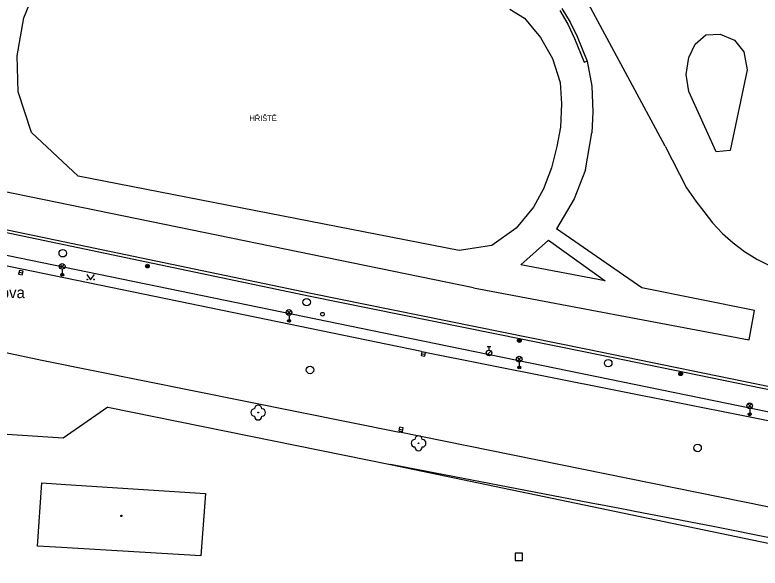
# Model space of a CAD drawing. Extents: x -598233 to -596890, y -1157848 to -1156431.
# Drawn here: x -597725.9 to -597625.8, y -1157622.9 to -1157548.6 of the extents above; entities that cross this region are included whole.
import ezdxf

# ---------------------------------------------------------------- set-up
doc = ezdxf.new("R2010")
doc.units = 0
for name, color, linetype in [('Level 10', 7, 'Continuous'), ('Level 11', 7, 'Continuous'), ('Level 22', 7, 'Continuous'), ('Level 25', 7, 'Continuous'), ('Level 26', 7, 'Continuous'), ('Level 27', 7, 'Continuous'), ('Level 28', 7, 'Continuous'), ('Level 33', 7, 'Continuous'), ('Level 36', 7, 'Continuous'), ('Level 39', 7, 'Continuous'), ('Level 41', 7, 'Continuous'), ('Level 49', 7, 'Continuous'), ('Level 5', 7, 'Continuous'), ('Level 7', 7, 'Continuous')]:
    doc.layers.add(name, color=color, linetype=linetype)

msp = doc.modelspace()

# ---------------------------------------------------------------- linework, layer by layer
at = {"layer": 'Level 10'}
for points in [[(-597638.54, -1157566.2199), (-597651.05, -1157543.01)], [(-597627.51, -1157555.96), (-597629.82, -1157566.81), (-597631.68, -1157567.01), (-597635.38, -1157558.87), (-597635.71, -1157556.62), (-597635.38, -1157554.3), (-597634.52, -1157552.52), (-597633.07, -1157551.26), (-597631.15, -1157551.19), (-597629.23, -1157551.99), (-597627.9699, -1157553.58), (-597627.51, -1157555.96)], [(-597638.54, -1157566.2199), (-597635.67, -1157571.81)], [(-597635.67, -1157571.81), (-597634.43, -1157573.64), (-597633.36, -1157575.03), (-597632.17, -1157576.55), (-597630.85, -1157577.96), (-597629.4099, -1157579.24), (-597627.86, -1157580.4), (-597626.2199, -1157581.4099), (-597624.5, -1157582.27)], [(-597671.31, -1157593.83), (-597728.11, -1157582.12)], [(-597752.05, -1157588.6599), (-597722.33, -1157594.9699)], [(-597671.31, -1157593.83), (-597619.03, -1157604.2199)], [(-597722.33, -1157594.9699), (-597674.27, -1157604.65)], [(-597621.93, -1157615.29), (-597674.27, -1157604.65)]]:
    msp.add_lwpolyline(points, dxfattribs=at)
at = {"layer": 'Level 11'}
for points in [[(-597724.76, -1157549.01), (-597722.9099, -1157544.48)], [(-597659.44, -1157547.84), (-597657.4699, -1157549.03)], [(-597652.71, -1157548.02), (-597651.63, -1157549.84)], [(-597652.42, -1157547.73), (-597651.31, -1157549.58)], [(-597725.65, -1157554.1), (-597724.76, -1157549.01)], [(-597657.4699, -1157549.03), (-597655.29, -1157551.65)], [(-597651.63, -1157549.84), (-597650.7199, -1157551.76)], [(-597651.31, -1157549.58), (-597650.39, -1157551.5)], [(-597655.29, -1157551.65), (-597653.69, -1157554.46)], [(-597650.7199, -1157551.76), (-597649.4099, -1157554.96)], [(-597650.39, -1157551.5), (-597649.04, -1157554.81)], [(-597725.5, -1157558.92), (-597725.65, -1157554.1)], [(-597653.69, -1157554.46), (-597652.67, -1157557.67)], [(-597649.4099, -1157554.96), (-597649.04, -1157554.81)], [(-597649.04, -1157554.81), (-597648.4099, -1157558.17)], [(-597652.67, -1157557.67), (-597652.4699, -1157560.53)], [(-597723.7199, -1157564.4099), (-597725.5, -1157558.92)], [(-597648.4099, -1157558.17), (-597648.27, -1157561.61)], [(-597652.4699, -1157560.53), (-597652.62, -1157563.6599)], [(-597648.27, -1157561.61), (-597648.4099, -1157564.43)], [(-597652.62, -1157563.6599), (-597653.12, -1157566.29)], [(-597717.43, -1157570.27), (-597723.7199, -1157564.4099)], [(-597649.27, -1157569.4099), (-597648.4099, -1157564.43)], [(-597653.12, -1157566.29), (-597653.82, -1157569.13)], [(-597653.82, -1157569.13), (-597654.89, -1157571.96)], [(-597649.27, -1157569.4099), (-597650.78, -1157573.3)], [(-597664.31, -1157585.27), (-597736.7, -1157570.45)], [(-597666.24, -1157580.27), (-597717.43, -1157570.27)], [(-597654.89, -1157571.96), (-597656.23, -1157574.43)], [(-597650.78, -1157573.3), (-597653.13, -1157577.34)], [(-597656.23, -1157574.43), (-597658.55, -1157577.26)], [(-597658.55, -1157577.26), (-597661.86, -1157579.56)], [(-597641.69, -1157585.26), (-597653.13, -1157577.34)], [(-597739.07, -1157578.43), (-597676.36, -1157591.33)], [(-597654.23, -1157578.88), (-597657.92, -1157582.1599)], [(-597654.23, -1157578.88), (-597646.61, -1157584.31)], [(-597661.86, -1157579.56), (-597666.24, -1157580.27)], [(-597646.61, -1157584.31), (-597657.92, -1157582.1599)], [(-597664.31, -1157585.27), (-597627.23, -1157592.24)], [(-597626.53, -1157588.3), (-597641.69, -1157585.26)], [(-597627.23, -1157592.24), (-597626.53, -1157588.3)], [(-597676.36, -1157591.33), (-597594.61, -1157608.05)], [(-597491.96, -1157645.79), (-597508.68, -1157642.39), (-597510.96, -1157641.92), (-597511.41, -1157641.83), (-597535.12, -1157637), (-597535.65, -1157636.89), (-597547.1, -1157634.56), (-597547.18, -1157634.54), (-597553.34, -1157633.29), (-597561.28, -1157631.65), (-597561.64, -1157631.58), (-597578.94, -1157628), (-597585.37, -1157626.71), (-597586, -1157626.59), (-597601.76, -1157623.43), (-597601.71, -1157623.44), (-597608.51, -1157622.07), (-597608.71, -1157622.03), (-597631.86, -1157617.38), (-597642.86, -1157615.26), (-597643.46, -1157615.15), (-597647.47, -1157614.38), (-597647.55, -1157614.36), (-597675.48, -1157609)]]:
    msp.add_lwpolyline(points, dxfattribs=at)
at = {"layer": 'Level 22'}
for centre in [(-597693.25, -1157602.02), (-597671.69, -1157606.15)]:
    msp.add_circle(centre, 0.05, dxfattribs=at)
for centre, start, end in [((-597693.25, -1157601.52), 0, 180), ((-597693.75, -1157602.02), 90, 270), ((-597692.75, -1157602.02), 270, 90), ((-597693.25, -1157602.52), 180, 0), ((-597671.69, -1157605.65), 0, 180), ((-597672.19, -1157606.15), 90, 270), ((-597671.19, -1157606.15), 270, 90), ((-597671.69, -1157606.65), 180, 0)]:
    msp.add_arc(centre, 0.5, start, end, dxfattribs=at)
at = {"layer": 'Level 25'}
for centre, radius in [((-597708.14, -1157582.35), 0.25), ((-597708.14, -1157582.35), 0.2), ((-597708.14, -1157582.35), 0.15), ((-597708.14, -1157582.35), 0.1), ((-597708.14, -1157582.35), 0.05), ((-597658.14, -1157592.35), 0.25), ((-597658.14, -1157592.35), 0.2), ((-597658.14, -1157592.35), 0.15), ((-597658.14, -1157592.35), 0.1), ((-597658.14, -1157592.35), 0.05), ((-597636.46, -1157596.81), 0.25), ((-597636.46, -1157596.81), 0.2), ((-597636.46, -1157596.81), 0.15), ((-597636.46, -1157596.81), 0.1), ((-597636.46, -1157596.81), 0.05)]:
    msp.add_circle(centre, radius, dxfattribs=at)
at = {"layer": 'Level 26'}
msp.add_lwpolyline([(-597658.7, -1157621.9), (-597657.7, -1157621.9), (-597657.7, -1157620.9), (-597658.7, -1157620.9)], close=True, dxfattribs=at)
at = {"layer": 'Level 27'}
for p, q in [((-597725.394, -1157583.1655), (-597724.906, -1157583.2743)), ((-597671.2874, -1157594.1142), (-597670.7926, -1157594.1858)), ((-597674.2874, -1157604.2542), (-597673.7926, -1157604.3258))]:
    msp.add_line(p, q, dxfattribs=at)
for points in [[(-597725.4484, -1157583.4096), (-597724.9603, -1157583.5183), (-597724.8516, -1157583.0302), (-597725.3397, -1157582.9215)], [(-597671.3232, -1157594.3616), (-597670.8284, -1157594.4332), (-597670.7568, -1157593.9384), (-597671.2516, -1157593.8668)], [(-597674.3232, -1157604.5016), (-597673.8284, -1157604.5732), (-597673.7568, -1157604.0784), (-597674.2516, -1157604.0068)]]:
    msp.add_lwpolyline(points, close=True, dxfattribs=at)
for centre in [(-597719.52, -1157580.62), (-597686.73, -1157587.19), (-597646.19, -1157595.39), (-597686.28, -1157596.3), (-597634.18, -1157606.78)]:
    msp.add_circle(centre, 0.5, dxfattribs=at)
at = {"layer": 'Level 28'}
for p, q in [((-597662.4699, -1157593.135), (-597661.9699, -1157593.135)), ((-597662.2199, -1157593.635), (-597662.2199, -1157593.135)), ((-597662.4779, -1157594.282), (-597661.9479, -1157593.752))]:
    msp.add_line(p, q, dxfattribs=at)
for centre, radius in [((-597684.61, -1157588.81), 0.25), ((-597662.2199, -1157594.01), 0.375)]:
    msp.add_circle(centre, radius, dxfattribs=at)
at = {"layer": 'Level 33'}
for p, q in [((-597719.855, -1157582.65), (-597719.325, -1157582.12)), ((-597719.855, -1157582.12), (-597719.325, -1157582.65)), ((-597719.59, -1157582.76), (-597719.59, -1157583.51)), ((-597689.365, -1157588.84), (-597688.835, -1157588.31)), ((-597689.365, -1157588.31), (-597688.835, -1157588.84)), ((-597689.1, -1157588.95), (-597689.1, -1157589.7)), ((-597658.4249, -1157595.1099), (-597657.8949, -1157594.5799)), ((-597658.4249, -1157594.5799), (-597657.8949, -1157595.1099)), ((-597658.1599, -1157595.2199), (-597658.1599, -1157595.9699)), ((-597627.445, -1157601.39), (-597626.915, -1157600.86)), ((-597627.445, -1157600.86), (-597626.915, -1157601.39)), ((-597627.18, -1157601.5), (-597627.18, -1157602.25))]:
    msp.add_line(p, q, dxfattribs=at)
for centre, radius in [((-597719.59, -1157582.385), 0.375), ((-597719.59, -1157583.51), 0.2), ((-597719.59, -1157583.51), 0.1445), ((-597719.59, -1157583.51), 0.0876), ((-597689.1, -1157588.575), 0.375), ((-597689.1, -1157589.7), 0.2), ((-597689.1, -1157589.7), 0.1445), ((-597689.1, -1157589.7), 0.0876), ((-597658.1599, -1157594.8449), 0.375), ((-597658.1599, -1157595.9699), 0.2), ((-597658.1599, -1157595.9699), 0.1445), ((-597658.1599, -1157595.9699), 0.0876), ((-597627.18, -1157601.125), 0.375), ((-597627.18, -1157602.25), 0.2), ((-597627.18, -1157602.25), 0.1445), ((-597627.18, -1157602.25), 0.0876)]:
    msp.add_circle(centre, radius, dxfattribs=at)
at = {"layer": 'Level 36'}
msp.add_lwpolyline([(-597716.27, -1157583.46), (-597715.77, -1157584.21), (-597715.27, -1157583.46)], dxfattribs=at)
for centre in [(-597716.2202, -1157584.1598), (-597715.3208, -1157584.1598)]:
    msp.add_circle(centre, 0.05, dxfattribs=at)
at = {"layer": 'Level 39'}
for radius in [0.09, 0.0398]:
    msp.add_circle((-597711.63, -1157615.9099), radius, dxfattribs=at)
at = {"layer": 'Level 5'}
for points in [[(-597722.9, -1157619.98), (-597722.35, -1157611.4699)], [(-597722.35, -1157611.4699), (-597719.12, -1157611.68)], [(-597719.12, -1157611.68), (-597700.35, -1157612.89)], [(-597700.35, -1157612.89), (-597700.94, -1157621.28)], [(-597719.67, -1157620.17), (-597722.9, -1157619.98)], [(-597700.94, -1157621.28), (-597719.67, -1157620.17)]]:
    msp.add_lwpolyline(points, dxfattribs=at)
at = {"layer": 'Level 7'}
for points in [[(-597686.26, -1157586.43), (-597738.6599, -1157575.46)], [(-597686.18, -1157586.04), (-597738.21, -1157575.2)], [(-597649.19, -1157593.49), (-597686.18, -1157586.04)], [(-597649.27, -1157593.89), (-597686.26, -1157586.43)], [(-597610.38, -1157601.88), (-597649.27, -1157593.89)], [(-597610.3, -1157601.49), (-597649.19, -1157593.49)], [(-597713.45, -1157601.29), (-597719.48, -1157605.4699)], [(-597713.45, -1157601.29), (-597675.48, -1157609)], [(-597719.48, -1157605.4699), (-597733.9, -1157604.53)], [(-597675.48, -1157609), (-597609.42, -1157622.75)]]:
    msp.add_lwpolyline(points, dxfattribs=at)

# ---------------------------------------------------------------- texts
at = {"layer": 'Level 41'}
msp.add_text('HŘIŠTĚ', height=0.75, dxfattribs=at).set_placement((-597694.42, -1157562.86))
at = {"layer": 'Level 49'}
msp.add_text('Křižíkova', height=1.5, dxfattribs=at).set_placement((-597732.86, -1157586.65))

doc.saveas('drawing.dxf')
